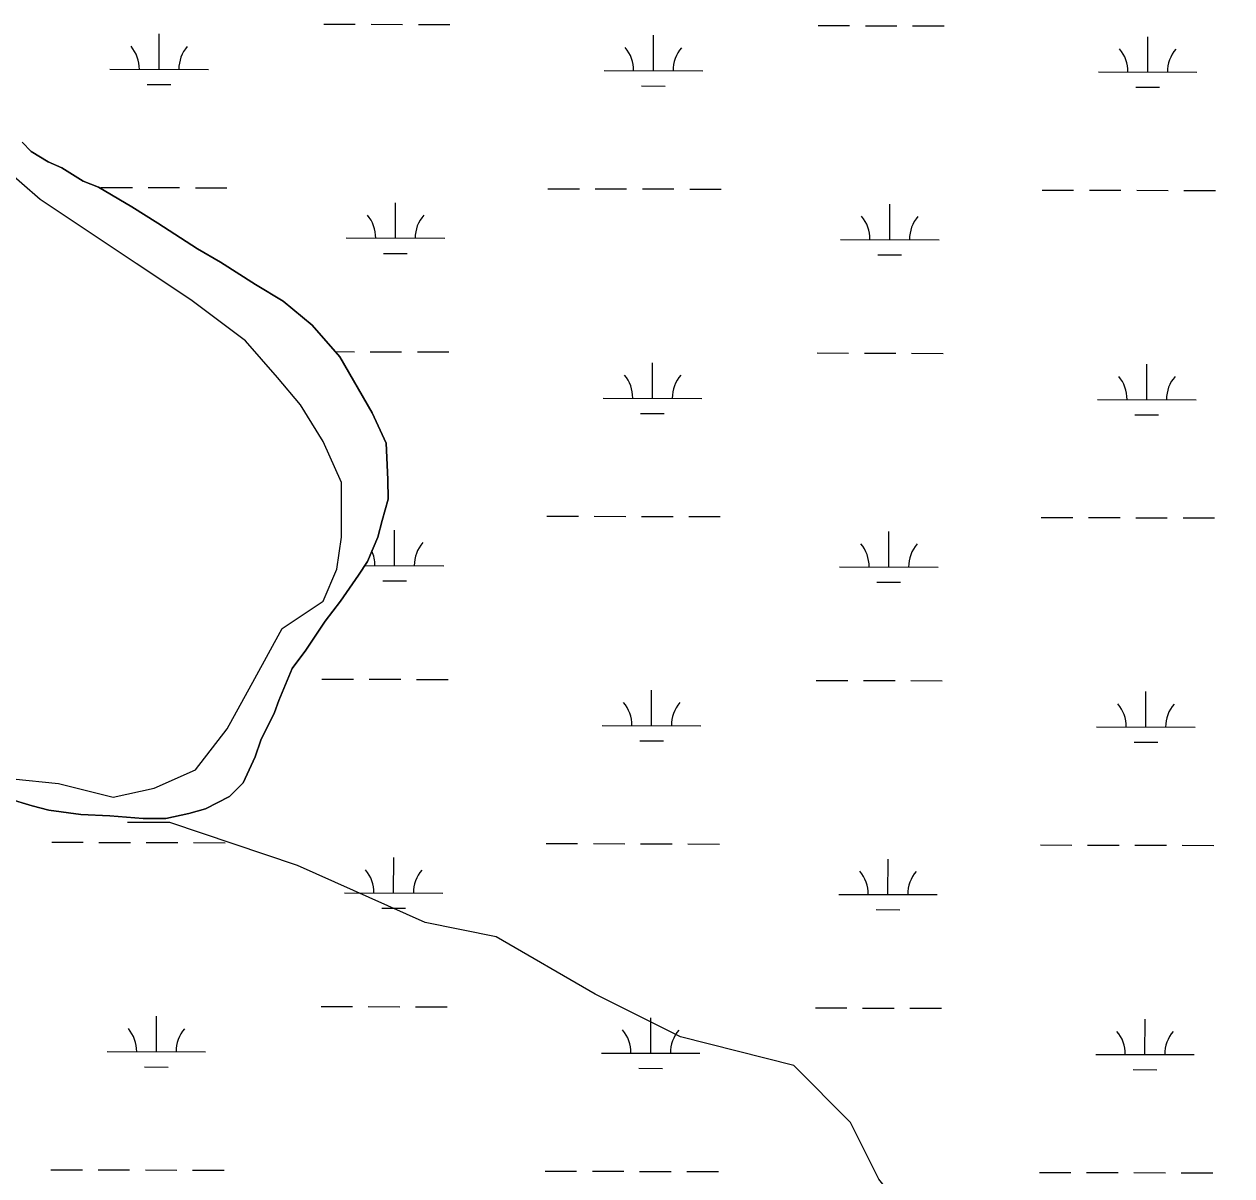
# Model space of a CAD drawing. Extents: x 3161615 to 3199515, y 867541 to 892976.
# Drawn here: x 3169667 to 3170893, y 889123 to 890293 of the extents above; entities that cross this region are included whole.
import ezdxf

# ---------------------------------------------------------------- set-up
doc = ezdxf.new("R2010")
doc.units = 0
for name, color, linetype in [('V-SITE-VEGE', 7, 'Continuous'), ('V-TOPO-SHOR', 7, 'Continuous'), ('V-WETL-SWMP', 7, 'Continuous')]:
    doc.layers.add(name, color=color, linetype=linetype)

msp = doc.modelspace()

# ---------------------------------------------------------------- linework, layer by layer
at = {"layer": 'V-SITE-VEGE'}
for p, q in [((3169664.5, 890172.5), (3169673.8, 890163.3)), ((3169673.8, 890163.3), (3169690.9, 890152.6)), ((3169690.9, 890152.6), (3169704.8, 890146.6)), ((3169704.8, 890146.6), (3169726.5, 890132.9)), ((3169726.5, 890132.9), (3169742, 890126.8)), ((3169742, 890126.8), (3169776.1, 890107.1)), ((3169776.1, 890107.1), (3169802.5, 890090.3)), ((3169802.5, 890090.3), (3169842.8, 890064.4)), ((3169842.8, 890064.4), (3169866, 890050.7)), ((3169866, 890050.7), (3169901.7, 890027.9)), ((3169901.7, 890027.9), (3169929.6, 890011.1)), ((3169929.6, 890011.1), (3169959.1, 889986.7)), ((3169959.1, 889986.7), (3169987.2, 889954.6)), ((3169987.2, 889954.6), (3170020, 889897.8)), ((3170020, 889897.8), (3170034.2, 889867)), ((3170034.2, 889867), (3170036, 889830)), ((3170036, 889830), (3170036.2, 889810)), ((3170036.2, 889810), (3170030.2, 889788.3)), ((3170030.2, 889788.3), (3170025.7, 889771.3)), ((3170025.7, 889771.3), (3170015.1, 889746.5)), ((3170015.1, 889746.5), (3170006, 889732.6)), ((3170006, 889732.6), (3169987.7, 889706.2)), ((3169987.7, 889706.2), (3169972.4, 889686)), ((3169972.4, 889686), (3169952.6, 889656.6)), ((3169952.6, 889656.6), (3169938.9, 889637.9)), ((3169938.9, 889637.9), (3169925.3, 889605.4)), ((3169925.3, 889605.4), (3169920.7, 889593.1)), ((3169920.7, 889593.1), (3169907.1, 889565.2)), ((3169907.1, 889565.2), (3169901.1, 889548.2)), ((3169901.1, 889548.2), (3169888.9, 889521.8)), ((3169888.9, 889521.8), (3169875.2, 889507.8)), ((3169674.7, 889498.5), (3169650, 889506)), ((3169875.2, 889507.8), (3169850.6, 889495.3)), ((3169691.7, 889494), (3169674.7, 889498.5)), ((3169724.1, 889489.6), (3169691.7, 889494)), ((3169850.6, 889495.3), (3169833.7, 889490.5)), ((3169753.5, 889488.3), (3169724.1, 889489.6)), ((3169787.4, 889485.5), (3169753.5, 889488.3)), ((3169810.6, 889485.7), (3169787.4, 889485.5)), ((3169833.7, 889490.5), (3169810.6, 889485.7))]:
    msp.add_line(p, q, dxfattribs=at)
at = {"layer": 'V-TOPO-SHOR'}
for points in [[(3169655, 889525.7), (3169701.4, 889521.1), (3169757, 889507.2), (3169798.7, 889516.4), (3169840.5, 889535), (3169872.9, 889576.7), (3169900.7, 889627.7), (3169928.5, 889678.7), (3169970.3, 889706.5), (3169984.2, 889738.9), (3169988.8, 889771.4), (3169988.8, 889827), (3169970.3, 889868.7), (3169947.1, 889905.8), (3169923.9, 889933.6), (3169891.5, 889970.7), (3169835.8, 890012.4), (3169780.2, 890049.5), (3169724.6, 890086.6), (3169682.9, 890114.4), (3169645.8, 890146.9)], [(3170936.8, 888685.5), (3170807.1, 888685.9), (3170749.5, 888700.4), (3170720.7, 888714.9), (3170620.1, 888816.1), (3170620.3, 888888.2), (3170591.9, 889046.8), (3170534.4, 889119.1), (3170505.7, 889176.8), (3170448.2, 889234.6), (3170390.6, 889249.2), (3170333, 889263.8), (3170246.6, 889307.2), (3170145.9, 889365.2), (3170073.9, 889379.8), (3169944.3, 889437.8), (3169814.7, 889481.4), (3169771.4, 889481.5)]]:
    msp.add_lwpolyline(points, dxfattribs=at)
at = {"layer": 'V-WETL-SWMP'}
for p, q in [((3169970.9, 890292.6), (3170002.9, 890292.5)), ((3170018.9, 890292.4), (3170050.9, 890292.3)), ((3170066.9, 890292.3), (3170098.9, 890292.2)), ((3170472.8, 890291.2), (3170504.8, 890291.1)), ((3170520.8, 890291), (3170552.8, 890291)), ((3170568.8, 890290.9), (3170600.8, 890290.8)), ((3169803.7, 890246.6), (3169803.8, 890282.6)), ((3170305.6, 890245.2), (3170305.7, 890281.2)), ((3170807.5, 890243.8), (3170807.6, 890279.8)), ((3169753.7, 890246.7), (3169853.7, 890246.5)), ((3170255.6, 890245.3), (3170355.6, 890245.1)), ((3170757.5, 890244), (3170857.5, 890243.7)), ((3169791.6, 890231.2), (3169815.6, 890231.1)), ((3170293.5, 890229.8), (3170317.5, 890229.7)), ((3170795.4, 890228.4), (3170819.4, 890228.4)), ((3169673.8, 890163.3), (3169664.5, 890172.5)), ((3169690.9, 890152.6), (3169673.8, 890163.3)), ((3169704.8, 890146.6), (3169690.9, 890152.6)), ((3169726.5, 890132.9), (3169704.8, 890146.6)), ((3169742, 890126.8), (3169726.5, 890132.9)), ((3169776.1, 890107.1), (3169742, 890126.8)), ((3169744.5, 890126.7), (3169776.5, 890126.6)), ((3169792.5, 890126.6), (3169824.5, 890126.5)), ((3169840.5, 890126.4), (3169872.5, 890126.3)), ((3170198.4, 890125.4), (3170230.4, 890125.3)), ((3170246.4, 890125.3), (3170278.4, 890125.2)), ((3170294.4, 890125.2), (3170326.4, 890125.1)), ((3170342.4, 890125), (3170374.4, 890124.9)), ((3170700.3, 890124), (3170732.3, 890124)), ((3170748.3, 890123.9), (3170780.3, 890123.8)), ((3170796.3, 890123.8), (3170828.3, 890123.7)), ((3170844.3, 890123.6), (3170876.3, 890123.6)), ((3169802.5, 890090.3), (3169776.1, 890107.1)), ((3170043.7, 890075.1), (3170043.8, 890111.1)), ((3170545.6, 890073.7), (3170545.7, 890109.7)), ((3169842.8, 890064.4), (3169802.5, 890090.3)), ((3169993.7, 890075.3), (3170093.7, 890075)), ((3170495.6, 890073.9), (3170595.6, 890073.6)), ((3169866, 890050.7), (3169842.8, 890064.4)), ((3170031.6, 890059.7), (3170055.6, 890059.7)), ((3170533.5, 890058.3), (3170557.5, 890058.3)), ((3169901.7, 890027.9), (3169866, 890050.7)), ((3169929.6, 890011.1), (3169901.7, 890027.9)), ((3169959.1, 889986.7), (3169929.6, 890011.1)), ((3169987.2, 889954.6), (3169959.1, 889986.7)), ((3169982.5, 889959.9), (3170001.9, 889959.8)), ((3170017.9, 889959.8), (3170049.9, 889959.7)), ((3170065.9, 889959.6), (3170097.9, 889959.5)), ((3170020, 889897.8), (3169987.2, 889954.6)), ((3170304.6, 889912.5), (3170304.7, 889948.5)), ((3170471.8, 889958.5), (3170503.8, 889958.4)), ((3170519.8, 889958.4), (3170551.8, 889958.3)), ((3170567.8, 889958.2), (3170599.8, 889958.1)), ((3170806.6, 889911.1), (3170806.7, 889947.1)), ((3170254.6, 889912.7), (3170354.6, 889912.4)), ((3170756.6, 889911.3), (3170856.6, 889911)), ((3170034.2, 889867), (3170020, 889897.8)), ((3170292.6, 889897.1), (3170316.6, 889897.1)), ((3170794.5, 889895.7), (3170818.5, 889895.7)), ((3170036, 889830), (3170034.2, 889867)), ((3170036.2, 889810), (3170036, 889830)), ((3170030.2, 889788.3), (3170036.2, 889810)), ((3170025.7, 889771.3), (3170030.2, 889788.3)), ((3170197.5, 889792.8), (3170229.5, 889792.7)), ((3170245.5, 889792.6), (3170277.5, 889792.5)), ((3170293.5, 889792.5), (3170325.5, 889792.4)), ((3170341.5, 889792.4), (3170373.5, 889792.3)), ((3170699.4, 889791.4), (3170731.4, 889791.3)), ((3170747.4, 889791.2), (3170779.4, 889791.2)), ((3170795.4, 889791.1), (3170827.4, 889791)), ((3170843.4, 889791), (3170875.4, 889790.9)), ((3170042.7, 889742.4), (3170042.8, 889778.4)), ((3170544.6, 889741.1), (3170544.7, 889777.1)), ((3170015.1, 889746.5), (3170025.7, 889771.3)), ((3170006, 889732.6), (3170015.1, 889746.5)), ((3170012.5, 889742.5), (3170092.7, 889742.3)), ((3170494.6, 889741.2), (3170594.6, 889740.9)), ((3169987.7, 889706.2), (3170006, 889732.6)), ((3170030.7, 889727), (3170054.7, 889727)), ((3170532.6, 889725.7), (3170556.6, 889725.6)), ((3169972.4, 889686), (3169987.7, 889706.2)), ((3169952.6, 889656.6), (3169972.4, 889686)), ((3169938.9, 889637.9), (3169952.6, 889656.6)), ((3169925.3, 889605.4), (3169938.9, 889637.9)), ((3169969, 889627.2), (3170001, 889627.1)), ((3170017, 889627.1), (3170049, 889627)), ((3170065, 889626.9), (3170097, 889626.9)), ((3170470.9, 889625.8), (3170502.9, 889625.7)), ((3170518.9, 889625.7), (3170550.9, 889625.6)), ((3170566.9, 889625.6), (3170598.9, 889625.5)), ((3169920.7, 889593.1), (3169925.3, 889605.4)), ((3170303.7, 889579.9), (3170303.8, 889615.9)), ((3170805.6, 889578.5), (3170805.7, 889614.5)), ((3169907.1, 889565.2), (3169920.7, 889593.1)), ((3170253.7, 889580), (3170353.7, 889579.7)), ((3170755.6, 889578.6), (3170855.6, 889578.3)), ((3169901.1, 889548.2), (3169907.1, 889565.2)), ((3170291.7, 889564.5), (3170315.7, 889564.4)), ((3170793.6, 889563.1), (3170817.6, 889563)), ((3169888.9, 889521.8), (3169901.1, 889548.2)), ((3169875.2, 889507.8), (3169888.9, 889521.8)), ((3169650, 889506), (3169674.7, 889498.5)), ((3169850.6, 889495.3), (3169875.2, 889507.8)), ((3169674.7, 889498.5), (3169691.7, 889494)), ((3169691.7, 889494), (3169724.1, 889489.6)), ((3169833.7, 889490.5), (3169850.6, 889495.3)), ((3169724.1, 889489.6), (3169753.5, 889488.3)), ((3169753.5, 889488.3), (3169787.4, 889485.5)), ((3169787.4, 889485.5), (3169810.6, 889485.7)), ((3169810.6, 889485.7), (3169833.7, 889490.5)), ((3169694.6, 889461.5), (3169726.6, 889461.4)), ((3169742.6, 889461.3), (3169774.6, 889461.3)), ((3169790.6, 889461.2), (3169822.6, 889461.1)), ((3169838.6, 889461.1), (3169870.6, 889461)), ((3170196.6, 889460.1), (3170228.6, 889460)), ((3170244.6, 889460), (3170276.6, 889459.9)), ((3170292.6, 889459.8), (3170324.6, 889459.7)), ((3170340.6, 889459.7), (3170372.6, 889459.6)), ((3170698.5, 889458.7), (3170730.5, 889458.6)), ((3170746.5, 889458.6), (3170778.5, 889458.5)), ((3170794.5, 889458.4), (3170826.5, 889458.3)), ((3170842.5, 889458.3), (3170874.5, 889458.2)), ((3170041.8, 889409.8), (3170041.9, 889445.8)), ((3170543.7, 889408.4), (3170543.8, 889444.4)), ((3169991.8, 889409.9), (3170091.8, 889409.6)), ((3170493.7, 889408.5), (3170593.7, 889408.2)), ((3170029.8, 889394.4), (3170053.8, 889394.3)), ((3170531.7, 889393), (3170555.7, 889392.9)), ((3169968.1, 889294.5), (3170000.1, 889294.5)), ((3170016.1, 889294.4), (3170048.1, 889294.3)), ((3170064.1, 889294.3), (3170096.1, 889294.2)), ((3170470, 889293.2), (3170502, 889293.1)), ((3170518, 889293), (3170550, 889292.9)), ((3170566, 889292.9), (3170598, 889292.8)), ((3169800.9, 889248.6), (3169801, 889284.6)), ((3170302.8, 889247.2), (3170302.9, 889283.2)), ((3170804.7, 889245.8), (3170804.8, 889281.8)), ((3169750.9, 889248.7), (3169850.9, 889248.4)), ((3170252.8, 889247.3), (3170352.8, 889247)), ((3170754.7, 889245.9), (3170854.7, 889245.7)), ((3169788.9, 889233.2), (3169812.9, 889233.1)), ((3170290.8, 889231.8), (3170314.8, 889231.7)), ((3170792.7, 889230.4), (3170816.7, 889230.3)), ((3169693.7, 889128.8), (3169725.7, 889128.7)), ((3169741.7, 889128.7), (3169773.7, 889128.6)), ((3169789.7, 889128.5), (3169821.7, 889128.4)), ((3169837.7, 889128.4), (3169869.7, 889128.3)), ((3170195.6, 889127.4), (3170227.6, 889127.3)), ((3170243.6, 889127.3), (3170275.6, 889127.2)), ((3170291.6, 889127.1), (3170323.6, 889127.1)), ((3170339.6, 889127), (3170371.6, 889126.9)), ((3170697.5, 889126), (3170729.5, 889125.9)), ((3170745.5, 889125.9), (3170777.5, 889125.8)), ((3170793.5, 889125.8), (3170825.5, 889125.7)), ((3170841.5, 889125.6), (3170873.5, 889125.5))]:
    msp.add_line(p, q, dxfattribs=at)
for centre, start, end in [((3169748.4, 890247.2), 359.0699, 40.6135), ((3169858.9, 890246.9), 139.0699, 180.6135), ((3170250.3, 890245.8), 359.0699, 40.6135), ((3170360.8, 890245.5), 139.0699, 180.6135), ((3170752.2, 890244.4), 359.0699, 40.6135), ((3170862.7, 890244.1), 139.0699, 180.6135), ((3169988.4, 890075.7), 359.0699, 40.6135), ((3170098.9, 890075.4), 139.0699, 180.6135), ((3170490.3, 890074.4), 359.0699, 40.6135), ((3170600.8, 890074.1), 139.0699, 180.6135), ((3170249.4, 889913.2), 359.0699, 40.6135), ((3170359.9, 889912.9), 139.0699, 180.6135), ((3170751.3, 889911.8), 359.0699, 40.6135), ((3170861.8, 889911.5), 139.0699, 180.6135), ((3170098, 889742.8), 139.0699, 180.6135), ((3170489.4, 889741.7), 359.0699, 40.6135), ((3170599.9, 889741.4), 139.0699, 180.6135), ((3169987.5, 889743.1), 359.0699, 23.9053), ((3170248.5, 889580.5), 359.0699, 40.6135), ((3170359, 889580.2), 139.0699, 180.6135), ((3170750.4, 889579.1), 359.0699, 40.6135), ((3170860.9, 889578.8), 139.0699, 180.6135), ((3169986.6, 889410.4), 359.0699, 40.6135), ((3170097.1, 889410.1), 139.0699, 180.6135), ((3170488.5, 889409), 359.0699, 40.6135), ((3170599, 889408.7), 139.0699, 180.6135), ((3169745.7, 889249.2), 359.0699, 40.6135), ((3169856.1, 889248.9), 139.0699, 180.6135), ((3170247.6, 889247.8), 359.0699, 40.6135), ((3170358.1, 889247.5), 139.0699, 180.6135), ((3170749.5, 889246.4), 359.0699, 40.6135), ((3170860, 889246.1), 139.0699, 180.6135)]:
    msp.add_arc(centre, 35.2, start, end, dxfattribs=at)

doc.saveas('drawing.dxf')
